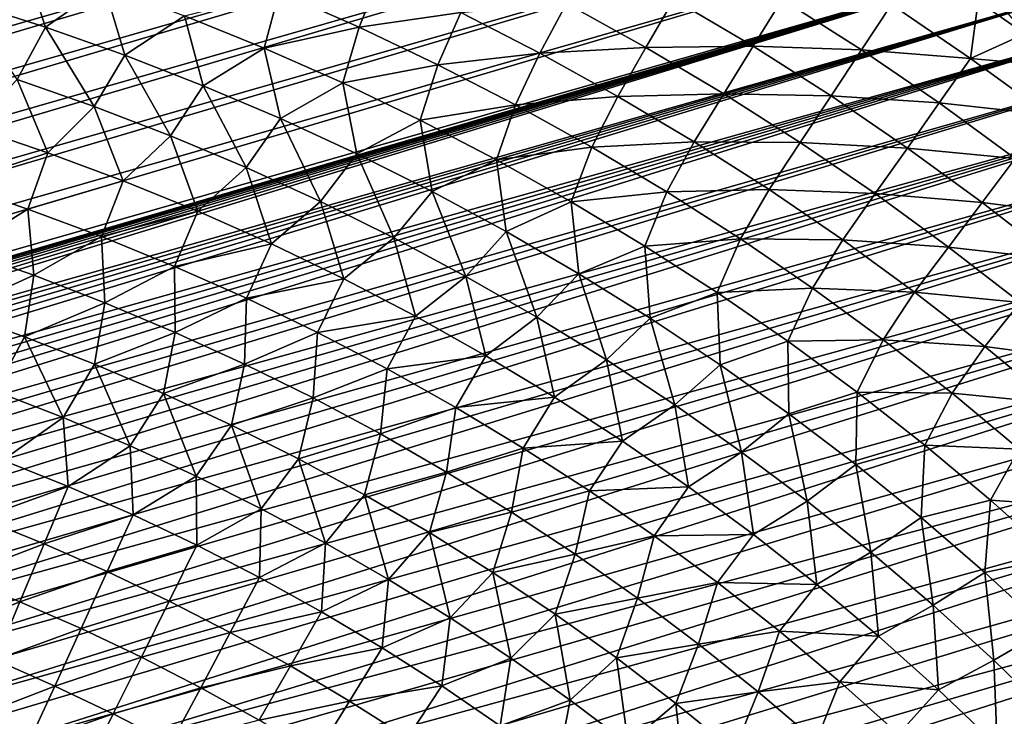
# Model space of a CAD drawing. Header units: millimetres. Extents: x -50 to 50, y -50 to 50.
# Tile 552 of 562: x 12.9 to 28, y 29 to 39.7. Entities that reach past the tile are written whole.
import ezdxf

# ---------------------------------------------------------------- set-up
doc = ezdxf.new("R2010")
doc.units = ezdxf.units.MM
doc.header["$LTSCALE"] = 65.185185
for name, color, linetype in [('36', 7, 'CONTINUOUS'), ('39', 7, 'CONTINUOUS'), ('41', 7, 'CONTINUOUS')]:
    doc.layers.add(name, color=color, linetype=linetype)

msp = doc.modelspace()

# ---------------------------------------------------------------- linework, layer by layer
at = {"layer": '36', "color": 15, "linetype": 'Continuous', "true_color": 0xaf503c}
for points in [[(12.083, 39.94, -4.92), (12.966, 40.601, -4.316), (13.314, 39.546, -4.92), (12.083, 39.94, -4.92)], [(12.966, 40.601, -4.316), (14.217, 40.18, -4.316), (13.314, 39.546, -4.92), (12.966, 40.601, -4.316)], [(16.908, 40.086, -3.699), (18.464, 40.358, -3.069), (18.136, 39.545, -3.699), (16.908, 40.086, -3.699)], [(18.464, 40.358, -3.069), (19.698, 39.771, -3.069), (18.136, 39.545, -3.699), (18.464, 40.358, -3.069)], [(13.314, 39.546, -4.92), (14.217, 40.18, -4.316), (14.533, 39.115, -4.92), (13.314, 39.546, -4.92)], [(14.217, 40.18, -4.316), (15.454, 39.721, -4.316), (14.533, 39.115, -4.92), (14.217, 40.18, -4.316)], [(12.083, 39.94, -4.92), (13.314, 39.546, -4.92), (12.88, 38.74, -5.511), (12.083, 39.94, -4.92)], [(15.454, 39.721, -4.316), (16.908, 40.086, -3.699), (16.676, 39.223, -4.316), (15.454, 39.721, -4.316)], [(16.908, 40.086, -3.699), (18.136, 39.545, -3.699), (16.676, 39.223, -4.316), (16.908, 40.086, -3.699)], [(21.322, 39.91, -2.427), (22.968, 39.977, -1.773), (22.54, 39.234, -2.427), (21.322, 39.91, -2.427)], [(22.968, 39.977, -1.773), (24.188, 39.251, -1.773), (22.54, 39.234, -2.427), (22.968, 39.977, -1.773)], [(22.968, 39.977, -1.773), (24.633, 39.973, -1.106), (24.188, 39.251, -1.773), (22.968, 39.977, -1.773)], [(24.633, 39.973, -1.106), (25.852, 39.195, -1.106), (24.188, 39.251, -1.773), (24.633, 39.973, -1.106)], [(24.633, 39.973, -1.106), (26.314, 39.895, -0.427), (25.852, 39.195, -1.106), (24.633, 39.973, -1.106)], [(26.314, 39.895, -0.427), (27.646, 39.947, 0.23), (27.53, 39.066, -0.427), (26.314, 39.895, -0.427)], [(27.646, 39.947, 0.23), (28.362, 39.442, 0.23), (27.53, 39.066, -0.427), (27.646, 39.947, 0.23)], [(20.913, 39.145, -3.069), (19.698, 39.771, -3.069), (21.322, 39.91, -2.427), (20.913, 39.145, -3.069)], [(20.913, 39.145, -3.069), (21.322, 39.91, -2.427), (22.54, 39.234, -2.427), (20.913, 39.145, -3.069)], [(26.314, 39.895, -0.427), (27.53, 39.066, -0.427), (25.852, 39.195, -1.106), (26.314, 39.895, -0.427)], [(14.533, 39.115, -4.92), (15.454, 39.721, -4.316), (15.737, 38.646, -4.92), (14.533, 39.115, -4.92)], [(15.454, 39.721, -4.316), (16.676, 39.223, -4.316), (15.737, 38.646, -4.92), (15.454, 39.721, -4.316)], [(18.136, 39.545, -3.699), (19.698, 39.771, -3.069), (19.346, 38.967, -3.699), (18.136, 39.545, -3.699)], [(19.698, 39.771, -3.069), (20.913, 39.145, -3.069), (19.346, 38.967, -3.699), (19.698, 39.771, -3.069)], [(12.88, 38.74, -5.511), (13.314, 39.546, -4.92), (14.066, 38.325, -5.511), (12.88, 38.74, -5.511)], [(13.314, 39.546, -4.92), (14.533, 39.115, -4.92), (14.066, 38.325, -5.511), (13.314, 39.546, -4.92)], [(16.676, 39.223, -4.316), (18.136, 39.545, -3.699), (17.883, 38.688, -4.316), (16.676, 39.223, -4.316)], [(18.136, 39.545, -3.699), (19.346, 38.967, -3.699), (17.883, 38.688, -4.316), (18.136, 39.545, -3.699)], [(28.362, 39.442, 0.23), (29.07, 38.923, 0.23), (27.53, 39.066, -0.427), (28.362, 39.442, 0.23)], [(15.737, 38.646, -4.92), (16.676, 39.223, -4.316), (16.927, 38.14, -4.92), (15.737, 38.646, -4.92)], [(16.676, 39.223, -4.316), (17.883, 38.688, -4.316), (16.927, 38.14, -4.92), (16.676, 39.223, -4.316)], [(22.109, 38.482, -3.069), (20.913, 39.145, -3.069), (22.54, 39.234, -2.427), (22.109, 38.482, -3.069)], [(22.109, 38.482, -3.069), (22.54, 39.234, -2.427), (23.738, 38.521, -2.427), (22.109, 38.482, -3.069)], [(22.54, 39.234, -2.427), (24.188, 39.251, -1.773), (23.738, 38.521, -2.427), (22.54, 39.234, -2.427)], [(24.188, 39.251, -1.773), (25.385, 38.488, -1.773), (23.738, 38.521, -2.427), (24.188, 39.251, -1.773)], [(24.188, 39.251, -1.773), (25.852, 39.195, -1.106), (25.385, 38.488, -1.773), (24.188, 39.251, -1.773)], [(25.852, 39.195, -1.106), (27.047, 38.381, -1.106), (25.385, 38.488, -1.773), (25.852, 39.195, -1.106)], [(25.852, 39.195, -1.106), (27.53, 39.066, -0.427), (27.047, 38.381, -1.106), (25.852, 39.195, -1.106)], [(14.066, 38.325, -5.511), (14.533, 39.115, -4.92), (15.239, 37.874, -5.511), (14.066, 38.325, -5.511)], [(14.533, 39.115, -4.92), (15.737, 38.646, -4.92), (15.239, 37.874, -5.511), (14.533, 39.115, -4.92)], [(19.346, 38.967, -3.699), (20.913, 39.145, -3.069), (20.539, 38.352, -3.699), (19.346, 38.967, -3.699)], [(20.913, 39.145, -3.069), (22.109, 38.482, -3.069), (20.539, 38.352, -3.699), (20.913, 39.145, -3.069)], [(27.53, 39.066, -0.427), (28.72, 38.2, -0.427), (27.047, 38.381, -1.106), (27.53, 39.066, -0.427)], [(27.53, 39.066, -0.427), (29.07, 38.923, 0.23), (28.72, 38.2, -0.427), (27.53, 39.066, -0.427)], [(17.883, 38.688, -4.316), (19.346, 38.967, -3.699), (19.072, 38.115, -4.316), (17.883, 38.688, -4.316)], [(19.346, 38.967, -3.699), (20.539, 38.352, -3.699), (19.072, 38.115, -4.316), (19.346, 38.967, -3.699)], [(12.177, 38.012, -6.09), (12.88, 38.74, -5.511), (13.35, 37.616, -6.09), (12.177, 38.012, -6.09)], [(12.88, 38.74, -5.511), (14.066, 38.325, -5.511), (13.35, 37.616, -6.09), (12.88, 38.74, -5.511)], [(15.239, 37.874, -5.511), (15.737, 38.646, -4.92), (16.398, 37.387, -5.511), (15.239, 37.874, -5.511)], [(15.737, 38.646, -4.92), (16.927, 38.14, -4.92), (16.398, 37.387, -5.511), (15.737, 38.646, -4.92)], [(16.927, 38.14, -4.92), (17.883, 38.688, -4.316), (18.1, 37.597, -4.92), (16.927, 38.14, -4.92)], [(17.883, 38.688, -4.316), (19.072, 38.115, -4.316), (18.1, 37.597, -4.92), (17.883, 38.688, -4.316)], [(20.539, 38.352, -3.699), (22.109, 38.482, -3.069), (21.711, 37.7, -3.699), (20.539, 38.352, -3.699)], [(22.109, 38.482, -3.069), (23.283, 37.783, -3.069), (21.711, 37.7, -3.699), (22.109, 38.482, -3.069)], [(23.283, 37.783, -3.069), (22.109, 38.482, -3.069), (23.738, 38.521, -2.427), (23.283, 37.783, -3.069)], [(23.283, 37.783, -3.069), (23.738, 38.521, -2.427), (24.913, 37.772, -2.427), (23.283, 37.783, -3.069)], [(23.738, 38.521, -2.427), (25.385, 38.488, -1.773), (24.913, 37.772, -2.427), (23.738, 38.521, -2.427)], [(25.385, 38.488, -1.773), (26.558, 37.687, -1.773), (24.913, 37.772, -2.427), (25.385, 38.488, -1.773)], [(25.385, 38.488, -1.773), (27.047, 38.381, -1.106), (26.558, 37.687, -1.773), (25.385, 38.488, -1.773)], [(13.35, 37.616, -6.09), (14.066, 38.325, -5.511), (14.51, 37.184, -6.09), (13.35, 37.616, -6.09)], [(14.066, 38.325, -5.511), (15.239, 37.874, -5.511), (14.51, 37.184, -6.09), (14.066, 38.325, -5.511)], [(19.072, 38.115, -4.316), (20.539, 38.352, -3.699), (20.243, 37.506, -4.316), (19.072, 38.115, -4.316)], [(20.539, 38.352, -3.699), (21.711, 37.7, -3.699), (20.243, 37.506, -4.316), (20.539, 38.352, -3.699)], [(27.047, 38.381, -1.106), (28.216, 37.529, -1.106), (26.558, 37.687, -1.773), (27.047, 38.381, -1.106)], [(27.047, 38.381, -1.106), (28.72, 38.2, -0.427), (28.216, 37.529, -1.106), (27.047, 38.381, -1.106)], [(16.398, 37.387, -5.511), (16.927, 38.14, -4.92), (17.541, 36.865, -5.511), (16.398, 37.387, -5.511)], [(16.927, 38.14, -4.92), (18.1, 37.597, -4.92), (17.541, 36.865, -5.511), (16.927, 38.14, -4.92)], [(12.177, 38.012, -6.09), (13.35, 37.616, -6.09), (11.9, 37.136, -6.655), (12.177, 38.012, -6.09)], [(18.1, 37.597, -4.92), (19.072, 38.115, -4.316), (19.255, 37.018, -4.92), (18.1, 37.597, -4.92)], [(19.072, 38.115, -4.316), (20.243, 37.506, -4.316), (19.255, 37.018, -4.92), (19.072, 38.115, -4.316)], [(14.51, 37.184, -6.09), (15.239, 37.874, -5.511), (15.656, 36.716, -6.09), (14.51, 37.184, -6.09)], [(15.239, 37.874, -5.511), (16.398, 37.387, -5.511), (15.656, 36.716, -6.09), (15.239, 37.874, -5.511)], [(20.243, 37.506, -4.316), (21.711, 37.7, -3.699), (21.395, 36.861, -4.316), (20.243, 37.506, -4.316)], [(21.711, 37.7, -3.699), (22.863, 37.013, -3.699), (21.395, 36.861, -4.316), (21.711, 37.7, -3.699)], [(21.711, 37.7, -3.699), (23.283, 37.783, -3.069), (22.863, 37.013, -3.699), (21.711, 37.7, -3.699)], [(23.283, 37.783, -3.069), (24.435, 37.048, -3.069), (22.863, 37.013, -3.699), (23.283, 37.783, -3.069)], [(24.435, 37.048, -3.069), (23.283, 37.783, -3.069), (24.913, 37.772, -2.427), (24.435, 37.048, -3.069)], [(24.435, 37.048, -3.069), (24.913, 37.772, -2.427), (26.064, 36.987, -2.427), (24.435, 37.048, -3.069)], [(24.913, 37.772, -2.427), (26.558, 37.687, -1.773), (26.064, 36.987, -2.427), (24.913, 37.772, -2.427)], [(26.558, 37.687, -1.773), (27.706, 36.852, -1.773), (26.064, 36.987, -2.427), (26.558, 37.687, -1.773)], [(26.558, 37.687, -1.773), (28.216, 37.529, -1.106), (27.706, 36.852, -1.773), (26.558, 37.687, -1.773)], [(11.9, 37.136, -6.655), (13.35, 37.616, -6.09), (13.046, 36.749, -6.655), (11.9, 37.136, -6.655)], [(13.35, 37.616, -6.09), (14.51, 37.184, -6.09), (13.046, 36.749, -6.655), (13.35, 37.616, -6.09)], [(17.541, 36.865, -5.511), (18.1, 37.597, -4.92), (18.667, 36.307, -5.511), (17.541, 36.865, -5.511)], [(18.1, 37.597, -4.92), (19.255, 37.018, -4.92), (18.667, 36.307, -5.511), (18.1, 37.597, -4.92)], [(28.216, 37.529, -1.106), (29.358, 36.643, -1.106), (27.706, 36.852, -1.773), (28.216, 37.529, -1.106)], [(15.656, 36.716, -6.09), (16.398, 37.387, -5.511), (16.787, 36.213, -6.09), (15.656, 36.716, -6.09)], [(16.398, 37.387, -5.511), (17.541, 36.865, -5.511), (16.787, 36.213, -6.09), (16.398, 37.387, -5.511)], [(19.255, 37.018, -4.92), (20.243, 37.506, -4.316), (20.393, 36.404, -4.92), (19.255, 37.018, -4.92)], [(20.243, 37.506, -4.316), (21.395, 36.861, -4.316), (20.393, 36.404, -4.92), (20.243, 37.506, -4.316)], [(11.9, 37.136, -6.655), (13.046, 36.749, -6.655), (12.028, 36.119, -7.207), (11.9, 37.136, -6.655)], [(13.046, 36.749, -6.655), (14.51, 37.184, -6.09), (14.179, 36.327, -6.655), (13.046, 36.749, -6.655)], [(14.51, 37.184, -6.09), (15.656, 36.716, -6.09), (14.179, 36.327, -6.655), (14.51, 37.184, -6.09)], [(18.667, 36.307, -5.511), (19.255, 37.018, -4.92), (19.775, 35.715, -5.511), (18.667, 36.307, -5.511)], [(19.255, 37.018, -4.92), (20.393, 36.404, -4.92), (19.775, 35.715, -5.511), (19.255, 37.018, -4.92)], [(21.395, 36.861, -4.316), (22.863, 37.013, -3.699), (22.526, 36.181, -4.316), (21.395, 36.861, -4.316)], [(22.863, 37.013, -3.699), (23.994, 36.29, -3.699), (22.526, 36.181, -4.316), (22.863, 37.013, -3.699)], [(22.863, 37.013, -3.699), (24.435, 37.048, -3.069), (23.994, 36.29, -3.699), (22.863, 37.013, -3.699)], [(24.435, 37.048, -3.069), (25.565, 36.278, -3.069), (23.994, 36.29, -3.699), (24.435, 37.048, -3.069)], [(25.565, 36.278, -3.069), (24.435, 37.048, -3.069), (26.064, 36.987, -2.427), (25.565, 36.278, -3.069)], [(25.565, 36.278, -3.069), (26.064, 36.987, -2.427), (27.191, 36.166, -2.427), (25.565, 36.278, -3.069)], [(26.064, 36.987, -2.427), (27.706, 36.852, -1.773), (27.191, 36.166, -2.427), (26.064, 36.987, -2.427)], [(16.787, 36.213, -6.09), (17.541, 36.865, -5.511), (17.902, 35.675, -6.09), (16.787, 36.213, -6.09)], [(17.541, 36.865, -5.511), (18.667, 36.307, -5.511), (17.902, 35.675, -6.09), (17.541, 36.865, -5.511)], [(20.393, 36.404, -4.92), (21.395, 36.861, -4.316), (21.51, 35.755, -4.92), (20.393, 36.404, -4.92)], [(21.395, 36.861, -4.316), (22.526, 36.181, -4.316), (21.51, 35.755, -4.92), (21.395, 36.861, -4.316)], [(27.706, 36.852, -1.773), (28.828, 35.981, -1.773), (27.191, 36.166, -2.427), (27.706, 36.852, -1.773)], [(27.706, 36.852, -1.773), (29.358, 36.643, -1.106), (28.828, 35.981, -1.773), (27.706, 36.852, -1.773)], [(12.028, 36.119, -7.207), (13.046, 36.749, -6.655), (13.135, 35.732, -7.207), (12.028, 36.119, -7.207)], [(13.046, 36.749, -6.655), (14.179, 36.327, -6.655), (13.135, 35.732, -7.207), (13.046, 36.749, -6.655)], [(14.179, 36.327, -6.655), (15.656, 36.716, -6.09), (15.299, 35.869, -6.655), (14.179, 36.327, -6.655)], [(15.656, 36.716, -6.09), (16.787, 36.213, -6.09), (15.299, 35.869, -6.655), (15.656, 36.716, -6.09)], [(13.135, 35.732, -7.207), (14.179, 36.327, -6.655), (14.229, 35.31, -7.207), (13.135, 35.732, -7.207)], [(14.179, 36.327, -6.655), (15.299, 35.869, -6.655), (14.229, 35.31, -7.207), (14.179, 36.327, -6.655)], [(17.902, 35.675, -6.09), (18.667, 36.307, -5.511), (19, 35.102, -6.09), (17.902, 35.675, -6.09)], [(18.667, 36.307, -5.511), (19.775, 35.715, -5.511), (19, 35.102, -6.09), (18.667, 36.307, -5.511)], [(19.775, 35.715, -5.511), (20.393, 36.404, -4.92), (20.865, 35.09, -5.511), (19.775, 35.715, -5.511)], [(20.393, 36.404, -4.92), (21.51, 35.755, -4.92), (20.865, 35.09, -5.511), (20.393, 36.404, -4.92)], [(15.299, 35.869, -6.655), (16.787, 36.213, -6.09), (16.404, 35.378, -6.655), (15.299, 35.869, -6.655)], [(16.787, 36.213, -6.09), (17.902, 35.675, -6.09), (16.404, 35.378, -6.655), (16.787, 36.213, -6.09)], [(21.51, 35.755, -4.92), (22.526, 36.181, -4.316), (22.608, 35.072, -4.92), (21.51, 35.755, -4.92)], [(22.526, 36.181, -4.316), (23.994, 36.29, -3.699), (23.635, 35.466, -4.316), (22.526, 36.181, -4.316)], [(22.526, 36.181, -4.316), (23.635, 35.466, -4.316), (22.608, 35.072, -4.92), (22.526, 36.181, -4.316)], [(23.994, 36.29, -3.699), (25.101, 35.533, -3.699), (23.635, 35.466, -4.316), (23.994, 36.29, -3.699)], [(23.994, 36.29, -3.699), (25.565, 36.278, -3.069), (25.101, 35.533, -3.699), (23.994, 36.29, -3.699)], [(25.565, 36.278, -3.069), (26.67, 35.474, -3.069), (25.101, 35.533, -3.699), (25.565, 36.278, -3.069)], [(26.67, 35.474, -3.069), (25.565, 36.278, -3.069), (27.191, 36.166, -2.427), (26.67, 35.474, -3.069)], [(26.67, 35.474, -3.069), (27.191, 36.166, -2.427), (28.291, 35.312, -2.427), (26.67, 35.474, -3.069)], [(27.191, 36.166, -2.427), (28.828, 35.981, -1.773), (28.291, 35.312, -2.427), (27.191, 36.166, -2.427)], [(12.028, 36.119, -7.207), (13.135, 35.732, -7.207), (11.906, 35.174, -7.746), (12.028, 36.119, -7.207)], [(14.229, 35.31, -7.207), (15.299, 35.869, -6.655), (15.31, 34.855, -7.207), (14.229, 35.31, -7.207)], [(15.299, 35.869, -6.655), (16.404, 35.378, -6.655), (15.31, 34.855, -7.207), (15.299, 35.869, -6.655)], [(11.906, 35.174, -7.746), (13.135, 35.732, -7.207), (12.993, 34.788, -7.746), (11.906, 35.174, -7.746)], [(13.135, 35.732, -7.207), (14.229, 35.31, -7.207), (12.993, 34.788, -7.746), (13.135, 35.732, -7.207)], [(19, 35.102, -6.09), (19.775, 35.715, -5.511), (20.079, 34.496, -6.09), (19, 35.102, -6.09)], [(19.775, 35.715, -5.511), (20.865, 35.09, -5.511), (20.079, 34.496, -6.09), (19.775, 35.715, -5.511)], [(20.865, 35.09, -5.511), (21.51, 35.755, -4.92), (21.935, 34.431, -5.511), (20.865, 35.09, -5.511)], [(21.51, 35.755, -4.92), (22.608, 35.072, -4.92), (21.935, 34.431, -5.511), (21.51, 35.755, -4.92)], [(16.404, 35.378, -6.655), (17.902, 35.675, -6.09), (17.494, 34.852, -6.655), (16.404, 35.378, -6.655)], [(17.902, 35.675, -6.09), (19, 35.102, -6.09), (17.494, 34.852, -6.655), (17.902, 35.675, -6.09)], [(22.608, 35.072, -4.92), (23.635, 35.466, -4.316), (23.683, 34.354, -4.92), (22.608, 35.072, -4.92)], [(23.635, 35.466, -4.316), (25.101, 35.533, -3.699), (24.722, 34.717, -4.316), (23.635, 35.466, -4.316)], [(23.635, 35.466, -4.316), (24.722, 34.717, -4.316), (23.683, 34.354, -4.92), (23.635, 35.466, -4.316)], [(25.101, 35.533, -3.699), (26.185, 34.742, -3.699), (24.722, 34.717, -4.316), (25.101, 35.533, -3.699)], [(25.101, 35.533, -3.699), (26.67, 35.474, -3.069), (26.185, 34.742, -3.699), (25.101, 35.533, -3.699)], [(26.67, 35.474, -3.069), (27.749, 34.635, -3.069), (26.185, 34.742, -3.699), (26.67, 35.474, -3.069)], [(27.749, 34.635, -3.069), (26.67, 35.474, -3.069), (28.291, 35.312, -2.427), (27.749, 34.635, -3.069)], [(12.993, 34.788, -7.746), (14.229, 35.31, -7.207), (14.067, 34.367, -7.746), (12.993, 34.788, -7.746)], [(14.229, 35.31, -7.207), (15.31, 34.855, -7.207), (14.067, 34.367, -7.746), (14.229, 35.31, -7.207)], [(15.31, 34.855, -7.207), (16.404, 35.378, -6.655), (16.376, 34.367, -7.207), (15.31, 34.855, -7.207)], [(16.404, 35.378, -6.655), (17.494, 34.852, -6.655), (16.376, 34.367, -7.207), (16.404, 35.378, -6.655)], [(27.749, 34.635, -3.069), (28.291, 35.312, -2.427), (29.365, 34.424, -2.427), (27.749, 34.635, -3.069)], [(11.906, 35.174, -7.746), (12.993, 34.788, -7.746), (12.543, 33.95, -8.271), (11.906, 35.174, -7.746)], [(17.494, 34.852, -6.655), (19, 35.102, -6.09), (18.566, 34.292, -6.655), (17.494, 34.852, -6.655)], [(19, 35.102, -6.09), (20.079, 34.496, -6.09), (18.566, 34.292, -6.655), (19, 35.102, -6.09)], [(20.079, 34.496, -6.09), (20.865, 35.09, -5.511), (21.139, 33.857, -6.09), (20.079, 34.496, -6.09)], [(20.865, 35.09, -5.511), (21.935, 34.431, -5.511), (21.139, 33.857, -6.09), (20.865, 35.09, -5.511)], [(21.935, 34.431, -5.511), (22.608, 35.072, -4.92), (22.985, 33.739, -5.511), (21.935, 34.431, -5.511)], [(22.608, 35.072, -4.92), (23.683, 34.354, -4.92), (22.985, 33.739, -5.511), (22.608, 35.072, -4.92)], [(14.067, 34.367, -7.746), (15.31, 34.855, -7.207), (15.128, 33.914, -7.746), (14.067, 34.367, -7.746)], [(15.31, 34.855, -7.207), (16.376, 34.367, -7.207), (15.128, 33.914, -7.746), (15.31, 34.855, -7.207)], [(16.376, 34.367, -7.207), (17.494, 34.852, -6.655), (17.427, 33.846, -7.207), (16.376, 34.367, -7.207)], [(17.494, 34.852, -6.655), (18.566, 34.292, -6.655), (17.427, 33.846, -7.207), (17.494, 34.852, -6.655)], [(12.543, 33.95, -8.271), (12.993, 34.788, -7.746), (13.586, 33.546, -8.271), (12.543, 33.95, -8.271)], [(12.993, 34.788, -7.746), (14.067, 34.367, -7.746), (13.586, 33.546, -8.271), (12.993, 34.788, -7.746)], [(23.683, 34.354, -4.92), (24.722, 34.717, -4.316), (24.736, 33.604, -4.92), (23.683, 34.354, -4.92)], [(24.722, 34.717, -4.316), (26.185, 34.742, -3.699), (25.785, 33.935, -4.316), (24.722, 34.717, -4.316)], [(24.722, 34.717, -4.316), (25.785, 33.935, -4.316), (24.736, 33.604, -4.92), (24.722, 34.717, -4.316)], [(26.185, 34.742, -3.699), (27.244, 33.918, -3.699), (25.785, 33.935, -4.316), (26.185, 34.742, -3.699)], [(26.185, 34.742, -3.699), (27.749, 34.635, -3.069), (27.244, 33.918, -3.699), (26.185, 34.742, -3.699)], [(18.566, 34.292, -6.655), (20.079, 34.496, -6.09), (19.621, 33.7, -6.655), (18.566, 34.292, -6.655)], [(20.079, 34.496, -6.09), (21.139, 33.857, -6.09), (19.621, 33.7, -6.655), (20.079, 34.496, -6.09)], [(27.749, 34.635, -3.069), (28.803, 33.764, -3.069), (27.244, 33.918, -3.699), (27.749, 34.635, -3.069)], [(28.803, 33.764, -3.069), (27.749, 34.635, -3.069), (29.365, 34.424, -2.427), (28.803, 33.764, -3.069)], [(13.586, 33.546, -8.271), (14.067, 34.367, -7.746), (14.615, 33.11, -8.271), (13.586, 33.546, -8.271)], [(14.067, 34.367, -7.746), (15.128, 33.914, -7.746), (14.615, 33.11, -8.271), (14.067, 34.367, -7.746)], [(15.128, 33.914, -7.746), (16.376, 34.367, -7.207), (16.173, 33.427, -7.746), (15.128, 33.914, -7.746)], [(16.376, 34.367, -7.207), (17.427, 33.846, -7.207), (16.173, 33.427, -7.746), (16.376, 34.367, -7.207)], [(21.139, 33.857, -6.09), (21.935, 34.431, -5.511), (22.179, 33.185, -6.09), (21.139, 33.857, -6.09)], [(21.935, 34.431, -5.511), (22.985, 33.739, -5.511), (22.179, 33.185, -6.09), (21.935, 34.431, -5.511)], [(22.985, 33.739, -5.511), (23.683, 34.354, -4.92), (24.012, 33.016, -5.511), (22.985, 33.739, -5.511)], [(23.683, 34.354, -4.92), (24.736, 33.604, -4.92), (24.012, 33.016, -5.511), (23.683, 34.354, -4.92)], [(17.427, 33.846, -7.207), (18.566, 34.292, -6.655), (18.462, 33.293, -7.207), (17.427, 33.846, -7.207)], [(18.566, 34.292, -6.655), (19.621, 33.7, -6.655), (18.462, 33.293, -7.207), (18.566, 34.292, -6.655)], [(12.543, 33.95, -8.271), (13.586, 33.546, -8.271), (12.661, 32.89, -8.783), (12.543, 33.95, -8.271)], [(14.615, 33.11, -8.271), (15.128, 33.914, -7.746), (15.631, 32.643, -8.271), (14.615, 33.11, -8.271)], [(15.128, 33.914, -7.746), (16.173, 33.427, -7.746), (15.631, 32.643, -8.271), (15.128, 33.914, -7.746)], [(24.736, 33.604, -4.92), (25.785, 33.935, -4.316), (25.764, 32.822, -4.92), (24.736, 33.604, -4.92)], [(25.785, 33.935, -4.316), (26.824, 33.12, -4.316), (25.764, 32.822, -4.92), (25.785, 33.935, -4.316)], [(25.785, 33.935, -4.316), (27.244, 33.918, -3.699), (26.824, 33.12, -4.316), (25.785, 33.935, -4.316)], [(27.244, 33.918, -3.699), (28.276, 33.062, -3.699), (26.824, 33.12, -4.316), (27.244, 33.918, -3.699)], [(27.244, 33.918, -3.699), (28.803, 33.764, -3.069), (28.276, 33.062, -3.699), (27.244, 33.918, -3.699)], [(16.173, 33.427, -7.746), (17.427, 33.846, -7.207), (17.204, 32.909, -7.746), (16.173, 33.427, -7.746)], [(17.427, 33.846, -7.207), (18.462, 33.293, -7.207), (17.204, 32.909, -7.746), (17.427, 33.846, -7.207)], [(19.621, 33.7, -6.655), (21.139, 33.857, -6.09), (20.657, 33.075, -6.655), (19.621, 33.7, -6.655)], [(21.139, 33.857, -6.09), (22.179, 33.185, -6.09), (20.657, 33.075, -6.655), (21.139, 33.857, -6.09)], [(22.179, 33.185, -6.09), (22.985, 33.739, -5.511), (23.197, 32.481, -6.09), (22.179, 33.185, -6.09)], [(22.985, 33.739, -5.511), (24.012, 33.016, -5.511), (23.197, 32.481, -6.09), (22.985, 33.739, -5.511)], [(18.462, 33.293, -7.207), (19.621, 33.7, -6.655), (19.478, 32.708, -7.207), (18.462, 33.293, -7.207)], [(19.621, 33.7, -6.655), (20.657, 33.075, -6.655), (19.478, 32.708, -7.207), (19.621, 33.7, -6.655)], [(24.012, 33.016, -5.511), (24.736, 33.604, -4.92), (25.017, 32.261, -5.511), (24.012, 33.016, -5.511)], [(24.736, 33.604, -4.92), (25.764, 32.822, -4.92), (25.017, 32.261, -5.511), (24.736, 33.604, -4.92)], [(12.661, 32.89, -8.783), (13.586, 33.546, -8.271), (13.667, 32.485, -8.783), (12.661, 32.89, -8.783)], [(13.586, 33.546, -8.271), (14.615, 33.11, -8.271), (13.667, 32.485, -8.783), (13.586, 33.546, -8.271)], [(15.631, 32.643, -8.271), (16.173, 33.427, -7.746), (16.631, 32.145, -8.271), (15.631, 32.643, -8.271)], [(16.173, 33.427, -7.746), (17.204, 32.909, -7.746), (16.631, 32.145, -8.271), (16.173, 33.427, -7.746)], [(17.204, 32.909, -7.746), (18.462, 33.293, -7.207), (18.217, 32.359, -7.746), (17.204, 32.909, -7.746)], [(18.462, 33.293, -7.207), (19.478, 32.708, -7.207), (18.217, 32.359, -7.746), (18.462, 33.293, -7.207)], [(20.657, 33.075, -6.655), (22.179, 33.185, -6.09), (21.672, 32.418, -6.655), (20.657, 33.075, -6.655)], [(22.179, 33.185, -6.09), (23.197, 32.481, -6.09), (21.672, 32.418, -6.655), (22.179, 33.185, -6.09)], [(13.667, 32.485, -8.783), (14.615, 33.11, -8.271), (14.661, 32.048, -8.783), (13.667, 32.485, -8.783)], [(14.615, 33.11, -8.271), (15.631, 32.643, -8.271), (14.661, 32.048, -8.783), (14.615, 33.11, -8.271)], [(19.478, 32.708, -7.207), (20.657, 33.075, -6.655), (20.476, 32.092, -7.207), (19.478, 32.708, -7.207)], [(20.657, 33.075, -6.655), (21.672, 32.418, -6.655), (20.476, 32.092, -7.207), (20.657, 33.075, -6.655)], [(23.197, 32.481, -6.09), (24.012, 33.016, -5.511), (24.193, 31.746, -6.09), (23.197, 32.481, -6.09)], [(24.012, 33.016, -5.511), (25.017, 32.261, -5.511), (24.193, 31.746, -6.09), (24.012, 33.016, -5.511)], [(25.764, 32.822, -4.92), (26.824, 33.12, -4.316), (26.769, 32.008, -4.92), (25.764, 32.822, -4.92)], [(26.824, 33.12, -4.316), (27.836, 32.274, -4.316), (26.769, 32.008, -4.92), (26.824, 33.12, -4.316)], [(26.824, 33.12, -4.316), (28.276, 33.062, -3.699), (27.836, 32.274, -4.316), (26.824, 33.12, -4.316)], [(28.276, 33.062, -3.699), (29.282, 32.174, -3.699), (27.836, 32.274, -4.316), (28.276, 33.062, -3.699)], [(12.661, 32.89, -8.783), (13.667, 32.485, -8.783), (12.317, 31.997, -9.281), (12.661, 32.89, -8.783)], [(16.631, 32.145, -8.271), (17.204, 32.909, -7.746), (17.616, 31.615, -8.271), (16.631, 32.145, -8.271)], [(17.204, 32.909, -7.746), (18.217, 32.359, -7.746), (17.616, 31.615, -8.271), (17.204, 32.909, -7.746)], [(18.217, 32.359, -7.746), (19.478, 32.708, -7.207), (19.214, 31.777, -7.746), (18.217, 32.359, -7.746)], [(19.478, 32.708, -7.207), (20.476, 32.092, -7.207), (19.214, 31.777, -7.746), (19.478, 32.708, -7.207)], [(25.017, 32.261, -5.511), (25.764, 32.822, -4.92), (25.998, 31.475, -5.511), (25.017, 32.261, -5.511)], [(25.764, 32.822, -4.92), (26.769, 32.008, -4.92), (25.998, 31.475, -5.511), (25.764, 32.822, -4.92)], [(14.661, 32.048, -8.783), (15.631, 32.643, -8.271), (15.641, 31.582, -8.783), (14.661, 32.048, -8.783)], [(15.631, 32.643, -8.271), (16.631, 32.145, -8.271), (15.641, 31.582, -8.783), (15.631, 32.643, -8.271)], [(12.317, 31.997, -9.281), (13.667, 32.485, -8.783), (13.296, 31.603, -9.281), (12.317, 31.997, -9.281)], [(13.667, 32.485, -8.783), (14.661, 32.048, -8.783), (13.296, 31.603, -9.281), (13.667, 32.485, -8.783)], [(20.476, 32.092, -7.207), (21.672, 32.418, -6.655), (21.455, 31.446, -7.207), (20.476, 32.092, -7.207)], [(21.672, 32.418, -6.655), (22.667, 31.73, -6.655), (21.455, 31.446, -7.207), (21.672, 32.418, -6.655)], [(21.672, 32.418, -6.655), (23.197, 32.481, -6.09), (22.667, 31.73, -6.655), (21.672, 32.418, -6.655)], [(23.197, 32.481, -6.09), (24.193, 31.746, -6.09), (22.667, 31.73, -6.655), (23.197, 32.481, -6.09)], [(17.616, 31.615, -8.271), (18.217, 32.359, -7.746), (18.584, 31.056, -8.271), (17.616, 31.615, -8.271)], [(18.217, 32.359, -7.746), (19.214, 31.777, -7.746), (18.584, 31.056, -8.271), (18.217, 32.359, -7.746)], [(24.193, 31.746, -6.09), (25.017, 32.261, -5.511), (25.166, 30.98, -6.09), (24.193, 31.746, -6.09)], [(25.017, 32.261, -5.511), (25.998, 31.475, -5.511), (25.166, 30.98, -6.09), (25.017, 32.261, -5.511)], [(26.769, 32.008, -4.92), (27.836, 32.274, -4.316), (27.747, 31.164, -4.92), (26.769, 32.008, -4.92)], [(27.836, 32.274, -4.316), (28.822, 31.396, -4.316), (27.747, 31.164, -4.92), (27.836, 32.274, -4.316)], [(27.836, 32.274, -4.316), (29.282, 32.174, -3.699), (28.822, 31.396, -4.316), (27.836, 32.274, -4.316)], [(15.641, 31.582, -8.783), (16.631, 32.145, -8.271), (16.606, 31.085, -8.783), (15.641, 31.582, -8.783)], [(16.631, 32.145, -8.271), (17.616, 31.615, -8.271), (16.606, 31.085, -8.783), (16.631, 32.145, -8.271)], [(19.214, 31.777, -7.746), (20.476, 32.092, -7.207), (20.191, 31.165, -7.746), (19.214, 31.777, -7.746)], [(20.476, 32.092, -7.207), (21.455, 31.446, -7.207), (20.191, 31.165, -7.746), (20.476, 32.092, -7.207)], [(12.317, 31.997, -9.281), (13.296, 31.603, -9.281), (11.97, 31.098, -9.765), (12.317, 31.997, -9.281)], [(13.296, 31.603, -9.281), (14.661, 32.048, -8.783), (14.263, 31.178, -9.281), (13.296, 31.603, -9.281)], [(14.661, 32.048, -8.783), (15.641, 31.582, -8.783), (14.263, 31.178, -9.281), (14.661, 32.048, -8.783)], [(25.998, 31.475, -5.511), (26.769, 32.008, -4.92), (26.954, 30.66, -5.511), (25.998, 31.475, -5.511)], [(26.769, 32.008, -4.92), (27.747, 31.164, -4.92), (26.954, 30.66, -5.511), (26.769, 32.008, -4.92)], [(18.584, 31.056, -8.271), (19.214, 31.777, -7.746), (19.534, 30.467, -8.271), (18.584, 31.056, -8.271)], [(19.214, 31.777, -7.746), (20.191, 31.165, -7.746), (19.534, 30.467, -8.271), (19.214, 31.777, -7.746)], [(21.455, 31.446, -7.207), (22.667, 31.73, -6.655), (22.414, 30.77, -7.207), (21.455, 31.446, -7.207)], [(22.667, 31.73, -6.655), (23.641, 31.012, -6.655), (22.414, 30.77, -7.207), (22.667, 31.73, -6.655)], [(22.667, 31.73, -6.655), (24.193, 31.746, -6.09), (23.641, 31.012, -6.655), (22.667, 31.73, -6.655)], [(24.193, 31.746, -6.09), (25.166, 30.98, -6.09), (23.641, 31.012, -6.655), (24.193, 31.746, -6.09)], [(11.97, 31.098, -9.765), (13.296, 31.603, -9.281), (12.922, 30.715, -9.765), (11.97, 31.098, -9.765)], [(13.296, 31.603, -9.281), (14.263, 31.178, -9.281), (12.922, 30.715, -9.765), (13.296, 31.603, -9.281)], [(14.263, 31.178, -9.281), (15.641, 31.582, -8.783), (15.216, 30.724, -9.281), (14.263, 31.178, -9.281)], [(15.641, 31.582, -8.783), (16.606, 31.085, -8.783), (15.216, 30.724, -9.281), (15.641, 31.582, -8.783)], [(16.606, 31.085, -8.783), (17.616, 31.615, -8.271), (17.555, 30.559, -8.783), (16.606, 31.085, -8.783)], [(17.616, 31.615, -8.271), (18.584, 31.056, -8.271), (17.555, 30.559, -8.783), (17.616, 31.615, -8.271)], [(25.166, 30.98, -6.09), (25.998, 31.475, -5.511), (26.115, 30.184, -6.09), (25.166, 30.98, -6.09)], [(25.998, 31.475, -5.511), (26.954, 30.66, -5.511), (26.115, 30.184, -6.09), (25.998, 31.475, -5.511)], [(20.191, 31.165, -7.746), (21.455, 31.446, -7.207), (21.149, 30.523, -7.746), (20.191, 31.165, -7.746)], [(21.455, 31.446, -7.207), (22.414, 30.77, -7.207), (21.149, 30.523, -7.746), (21.455, 31.446, -7.207)], [(27.747, 31.164, -4.92), (28.822, 31.396, -4.316), (28.699, 30.289, -4.92), (27.747, 31.164, -4.92)], [(12.922, 30.715, -9.765), (14.263, 31.178, -9.281), (13.862, 30.302, -9.765), (12.922, 30.715, -9.765)], [(14.263, 31.178, -9.281), (15.216, 30.724, -9.281), (13.862, 30.302, -9.765), (14.263, 31.178, -9.281)], [(19.534, 30.467, -8.271), (20.191, 31.165, -7.746), (20.466, 29.849, -8.271), (19.534, 30.467, -8.271)], [(20.191, 31.165, -7.746), (21.149, 30.523, -7.746), (20.466, 29.849, -8.271), (20.191, 31.165, -7.746)], [(26.954, 30.66, -5.511), (27.747, 31.164, -4.92), (27.885, 29.816, -5.511), (26.954, 30.66, -5.511)], [(27.747, 31.164, -4.92), (28.699, 30.289, -4.92), (27.885, 29.816, -5.511), (27.747, 31.164, -4.92)], [(11.97, 31.098, -9.765), (12.922, 30.715, -9.765), (11.622, 30.192, -10.236), (11.97, 31.098, -9.765)], [(15.216, 30.724, -9.281), (16.606, 31.085, -8.783), (16.155, 30.241, -9.281), (15.216, 30.724, -9.281)], [(16.606, 31.085, -8.783), (17.555, 30.559, -8.783), (16.155, 30.241, -9.281), (16.606, 31.085, -8.783)], [(17.555, 30.559, -8.783), (18.584, 31.056, -8.271), (18.488, 30.004, -8.783), (17.555, 30.559, -8.783)], [(18.584, 31.056, -8.271), (19.534, 30.467, -8.271), (18.488, 30.004, -8.783), (18.584, 31.056, -8.271)], [(22.414, 30.77, -7.207), (23.641, 31.012, -6.655), (23.351, 30.065, -7.207), (22.414, 30.77, -7.207)], [(23.641, 31.012, -6.655), (24.591, 30.263, -6.655), (23.351, 30.065, -7.207), (23.641, 31.012, -6.655)], [(23.641, 31.012, -6.655), (25.166, 30.98, -6.09), (24.591, 30.263, -6.655), (23.641, 31.012, -6.655)], [(25.166, 30.98, -6.09), (26.115, 30.184, -6.09), (24.591, 30.263, -6.655), (25.166, 30.98, -6.09)], [(11.622, 30.192, -10.236), (12.922, 30.715, -9.765), (12.546, 29.82, -10.236), (11.622, 30.192, -10.236)], [(12.922, 30.715, -9.765), (13.862, 30.302, -9.765), (12.546, 29.82, -10.236), (12.922, 30.715, -9.765)], [(13.862, 30.302, -9.765), (15.216, 30.724, -9.281), (14.789, 29.861, -9.765), (13.862, 30.302, -9.765)], [(15.216, 30.724, -9.281), (16.155, 30.241, -9.281), (14.789, 29.861, -9.765), (15.216, 30.724, -9.281)], [(21.149, 30.523, -7.746), (22.414, 30.77, -7.207), (22.087, 29.851, -7.746), (21.149, 30.523, -7.746)], [(22.414, 30.77, -7.207), (23.351, 30.065, -7.207), (22.087, 29.851, -7.746), (22.414, 30.77, -7.207)], [(16.155, 30.241, -9.281), (17.555, 30.559, -8.783), (17.079, 29.729, -9.281), (16.155, 30.241, -9.281)], [(17.555, 30.559, -8.783), (18.488, 30.004, -8.783), (17.079, 29.729, -9.281), (17.555, 30.559, -8.783)], [(26.115, 30.184, -6.09), (26.954, 30.66, -5.511), (27.038, 29.36, -6.09), (26.115, 30.184, -6.09)], [(26.954, 30.66, -5.511), (27.885, 29.816, -5.511), (27.038, 29.36, -6.09), (26.954, 30.66, -5.511)], [(18.488, 30.004, -8.783), (19.534, 30.467, -8.271), (19.403, 29.42, -8.783), (18.488, 30.004, -8.783)], [(19.534, 30.467, -8.271), (20.466, 29.849, -8.271), (19.403, 29.42, -8.783), (19.534, 30.467, -8.271)], [(20.466, 29.849, -8.271), (21.149, 30.523, -7.746), (21.378, 29.203, -8.271), (20.466, 29.849, -8.271)], [(21.149, 30.523, -7.746), (22.087, 29.851, -7.746), (21.378, 29.203, -8.271), (21.149, 30.523, -7.746)], [(12.546, 29.82, -10.236), (13.862, 30.302, -9.765), (13.458, 29.419, -10.236), (12.546, 29.82, -10.236)], [(13.862, 30.302, -9.765), (14.789, 29.861, -9.765), (13.458, 29.419, -10.236), (13.862, 30.302, -9.765)], [(23.351, 30.065, -7.207), (24.591, 30.263, -6.655), (24.266, 29.332, -7.207), (23.351, 30.065, -7.207)], [(24.591, 30.263, -6.655), (25.518, 29.486, -6.655), (24.266, 29.332, -7.207), (24.591, 30.263, -6.655)], [(24.591, 30.263, -6.655), (26.115, 30.184, -6.09), (25.518, 29.486, -6.655), (24.591, 30.263, -6.655)], [(27.885, 29.816, -5.511), (28.699, 30.289, -4.92), (28.79, 28.943, -5.511), (27.885, 29.816, -5.511)], [(14.789, 29.861, -9.765), (16.155, 30.241, -9.281), (15.701, 29.391, -9.765), (14.789, 29.861, -9.765)], [(16.155, 30.241, -9.281), (17.079, 29.729, -9.281), (15.701, 29.391, -9.765), (16.155, 30.241, -9.281)], [(26.115, 30.184, -6.09), (27.038, 29.36, -6.09), (25.518, 29.486, -6.655), (26.115, 30.184, -6.09)], [(17.079, 29.729, -9.281), (18.488, 30.004, -8.783), (17.986, 29.189, -9.281), (17.079, 29.729, -9.281)], [(18.488, 30.004, -8.783), (19.403, 29.42, -8.783), (17.986, 29.189, -9.281), (18.488, 30.004, -8.783)], [(22.087, 29.851, -7.746), (23.351, 30.065, -7.207), (23.003, 29.151, -7.746), (22.087, 29.851, -7.746)], [(23.351, 30.065, -7.207), (24.266, 29.332, -7.207), (23.003, 29.151, -7.746), (23.351, 30.065, -7.207)], [(12.546, 29.82, -10.236), (13.458, 29.419, -10.236), (12.167, 28.919, -10.692), (12.546, 29.82, -10.236)], [(13.458, 29.419, -10.236), (14.789, 29.861, -9.765), (14.358, 28.991, -10.236), (13.458, 29.419, -10.236)], [(14.789, 29.861, -9.765), (15.701, 29.391, -9.765), (14.358, 28.991, -10.236), (14.789, 29.861, -9.765)], [(19.403, 29.42, -8.783), (20.466, 29.849, -8.271), (20.3, 28.808, -8.783), (19.403, 29.42, -8.783)], [(20.466, 29.849, -8.271), (21.378, 29.203, -8.271), (20.3, 28.808, -8.783), (20.466, 29.849, -8.271)], [(21.378, 29.203, -8.271), (22.087, 29.851, -7.746), (22.27, 28.529, -8.271), (21.378, 29.203, -8.271)], [(22.087, 29.851, -7.746), (23.003, 29.151, -7.746), (22.27, 28.529, -8.271), (22.087, 29.851, -7.746)], [(27.038, 29.36, -6.09), (27.885, 29.816, -5.511), (27.936, 28.507, -6.09), (27.038, 29.36, -6.09)], [(27.885, 29.816, -5.511), (28.79, 28.943, -5.511), (27.936, 28.507, -6.09), (27.885, 29.816, -5.511)], [(15.701, 29.391, -9.765), (17.079, 29.729, -9.281), (16.599, 28.893, -9.765), (15.701, 29.391, -9.765)], [(17.079, 29.729, -9.281), (17.986, 29.189, -9.281), (16.599, 28.893, -9.765), (17.079, 29.729, -9.281)], [(12.167, 28.919, -10.692), (13.458, 29.419, -10.236), (13.051, 28.531, -10.692), (12.167, 28.919, -10.692)], [(13.458, 29.419, -10.236), (14.358, 28.991, -10.236), (13.051, 28.531, -10.692), (13.458, 29.419, -10.236)], [(14.358, 28.991, -10.236), (15.701, 29.391, -9.765), (15.244, 28.535, -10.236), (14.358, 28.991, -10.236)], [(15.701, 29.391, -9.765), (16.599, 28.893, -9.765), (15.244, 28.535, -10.236), (15.701, 29.391, -9.765)], [(17.986, 29.189, -9.281), (19.403, 29.42, -8.783), (18.876, 28.621, -9.281), (17.986, 29.189, -9.281)], [(19.403, 29.42, -8.783), (20.3, 28.808, -8.783), (18.876, 28.621, -9.281), (19.403, 29.42, -8.783)], [(24.266, 29.332, -7.207), (25.518, 29.486, -6.655), (25.158, 28.57, -7.207), (24.266, 29.332, -7.207)], [(25.518, 29.486, -6.655), (26.42, 28.68, -6.655), (25.158, 28.57, -7.207), (25.518, 29.486, -6.655)], [(25.518, 29.486, -6.655), (27.038, 29.36, -6.09), (26.42, 28.68, -6.655), (25.518, 29.486, -6.655)], [(27.038, 29.36, -6.09), (27.936, 28.507, -6.09), (26.42, 28.68, -6.655), (27.038, 29.36, -6.09)], [(20.3, 28.808, -8.783), (21.378, 29.203, -8.271), (21.177, 28.169, -8.783), (20.3, 28.808, -8.783)], [(21.378, 29.203, -8.271), (22.27, 28.529, -8.271), (21.177, 28.169, -8.783), (21.378, 29.203, -8.271)], [(23.003, 29.151, -7.746), (24.266, 29.332, -7.207), (23.897, 28.422, -7.746), (23.003, 29.151, -7.746)], [(24.266, 29.332, -7.207), (25.158, 28.57, -7.207), (23.897, 28.422, -7.746), (24.266, 29.332, -7.207)], [(16.599, 28.893, -9.765), (17.986, 29.189, -9.281), (17.48, 28.368, -9.765), (16.599, 28.893, -9.765)], [(17.986, 29.189, -9.281), (18.876, 28.621, -9.281), (17.48, 28.368, -9.765), (17.986, 29.189, -9.281)], [(22.27, 28.529, -8.271), (23.003, 29.151, -7.746), (23.14, 27.827, -8.271), (22.27, 28.529, -8.271)], [(23.003, 29.151, -7.746), (23.897, 28.422, -7.746), (23.14, 27.827, -8.271), (23.003, 29.151, -7.746)], [(13.051, 28.531, -10.692), (14.358, 28.991, -10.236), (13.924, 28.115, -10.692), (13.051, 28.531, -10.692)], [(14.358, 28.991, -10.236), (15.244, 28.535, -10.236), (13.924, 28.115, -10.692), (14.358, 28.991, -10.236)]]:
    msp.add_3dface(points, dxfattribs=at)
at = {"layer": '39', "color": 15, "linetype": 'Continuous', "true_color": 0xaf503c}
for points in [[(13.45, 47.847, 4.5), (12.594, 48.08, 4.5), (-36.765, 33.448, 4.5), (13.45, 47.847, 4.5)], [(14.302, 47.6, 4.5), (13.45, 47.847, 4.5), (-37.356, 32.787, 4.5), (14.302, 47.6, 4.5)], [(-37.356, 32.787, 4.5), (13.45, 47.847, 4.5), (-36.765, 33.448, 4.5), (-37.356, 32.787, 4.5)], [(15.149, 47.337, 4.5), (14.302, 47.6, 4.5), (-37.935, 32.115, 4.5), (15.149, 47.337, 4.5)], [(-37.935, 32.115, 4.5), (14.302, 47.6, 4.5), (-37.356, 32.787, 4.5), (-37.935, 32.115, 4.5)], [(15.992, 47.059, 4.5), (15.149, 47.337, 4.5), (-38.502, 31.433, 4.5), (15.992, 47.059, 4.5)], [(-38.502, 31.433, 4.5), (15.149, 47.337, 4.5), (-37.935, 32.115, 4.5), (-38.502, 31.433, 4.5)], [(-39.057, 30.741, 4.5), (15.992, 47.059, 4.5), (-38.502, 31.433, 4.5), (-39.057, 30.741, 4.5)], [(16.829, 46.766, 4.5), (15.992, 47.059, 4.5), (-39.057, 30.741, 4.5), (16.829, 46.766, 4.5)], [(-39.6, 30.039, 4.5), (16.829, 46.766, 4.5), (-39.057, 30.741, 4.5), (-39.6, 30.039, 4.5)], [(17.661, 46.458, 4.5), (16.829, 46.766, 4.5), (-39.6, 30.039, 4.5), (17.661, 46.458, 4.5)], [(18.487, 46.135, 4.5), (17.661, 46.458, 4.5), (-40.129, 29.327, 4.5), (18.487, 46.135, 4.5)], [(-40.129, 29.327, 4.5), (17.661, 46.458, 4.5), (-39.6, 30.039, 4.5), (-40.129, 29.327, 4.5)], [(19.308, 45.798, 4.5), (18.487, 46.135, 4.5), (-40.646, 28.606, 4.5), (19.308, 45.798, 4.5)], [(-40.646, 28.606, 4.5), (18.487, 46.135, 4.5), (-40.129, 29.327, 4.5), (-40.646, 28.606, 4.5)], [(-41.151, 27.876, 4.5), (19.308, 45.798, 4.5), (-40.646, 28.606, 4.5), (-41.151, 27.876, 4.5)], [(20.122, 45.446, 4.5), (19.308, 45.798, 4.5), (-41.151, 27.876, 4.5), (20.122, 45.446, 4.5)], [(20.93, 45.079, 4.5), (20.122, 45.446, 4.5), (-41.642, 27.137, 4.5), (20.93, 45.079, 4.5)], [(-41.642, 27.137, 4.5), (20.122, 45.446, 4.5), (-41.151, 27.876, 4.5), (-41.642, 27.137, 4.5)], [(-42.119, 26.39, 4.5), (20.93, 45.079, 4.5), (-41.642, 27.137, 4.5), (-42.119, 26.39, 4.5)], [(21.731, 44.699, 4.5), (20.93, 45.079, 4.5), (-42.119, 26.39, 4.5), (21.731, 44.699, 4.5)], [(-42.583, 25.634, 4.5), (21.731, 44.699, 4.5), (-42.119, 26.39, 4.5), (-42.583, 25.634, 4.5)], [(22.526, 44.303, 4.5), (21.731, 44.699, 4.5), (-42.583, 25.634, 4.5), (22.526, 44.303, 4.5)], [(-43.034, 24.87, 4.5), (22.526, 44.303, 4.5), (-42.583, 25.634, 4.5), (-43.034, 24.87, 4.5)], [(23.313, 43.894, 4.5), (22.526, 44.303, 4.5), (-43.034, 24.87, 4.5), (23.313, 43.894, 4.5)], [(-43.471, 24.098, 4.5), (23.313, 43.894, 4.5), (-43.034, 24.87, 4.5), (-43.471, 24.098, 4.5)], [(24.092, 43.471, 4.5), (23.313, 43.894, 4.5), (-43.471, 24.098, 4.5), (24.092, 43.471, 4.5)], [(-43.894, 23.318, 4.5), (24.092, 43.471, 4.5), (-43.471, 24.098, 4.5), (-43.894, 23.318, 4.5)], [(24.864, 43.034, 4.5), (24.092, 43.471, 4.5), (-43.894, 23.318, 4.5), (24.864, 43.034, 4.5)], [(25.629, 42.583, 4.5), (24.864, 43.034, 4.5), (-44.303, 22.531, 4.5), (25.629, 42.583, 4.5)], [(-44.303, 22.531, 4.5), (24.864, 43.034, 4.5), (-43.894, 23.318, 4.5), (-44.303, 22.531, 4.5)], [(26.385, 42.119, 4.5), (25.629, 42.583, 4.5), (-44.699, 21.736, 4.5), (26.385, 42.119, 4.5)], [(-44.699, 21.736, 4.5), (25.629, 42.583, 4.5), (-44.303, 22.531, 4.5), (-44.699, 21.736, 4.5)], [(-45.079, 20.935, 4.5), (26.385, 42.119, 4.5), (-44.699, 21.736, 4.5), (-45.079, 20.935, 4.5)], [(27.132, 41.641, 4.5), (26.385, 42.119, 4.5), (-45.079, 20.935, 4.5), (27.132, 41.641, 4.5)], [(-45.446, 20.127, 4.5), (27.132, 41.641, 4.5), (-45.079, 20.935, 4.5), (-45.446, 20.127, 4.5)], [(27.871, 41.151, 4.5), (27.132, 41.641, 4.5), (-45.446, 20.127, 4.5), (27.871, 41.151, 4.5)], [(28.601, 40.646, 4.5), (27.871, 41.151, 4.5), (-45.798, 19.313, 4.5), (28.601, 40.646, 4.5)], [(-45.798, 19.313, 4.5), (27.871, 41.151, 4.5), (-45.446, 20.127, 4.5), (-45.798, 19.313, 4.5)], [(28.601, 40.646, 4.5), (-45.798, 19.313, 4.5), (-8.884, 29.703, 4.5), (28.601, 40.646, 4.5)], [(-8.21, 29.896, 4.5), (28.601, 40.646, 4.5), (-8.884, 29.703, 4.5), (-8.21, 29.896, 4.5)], [(-7.532, 30.074, 4.5), (28.601, 40.646, 4.5), (-8.21, 29.896, 4.5), (-7.532, 30.074, 4.5)], [(-6.851, 30.237, 4.5), (28.601, 40.646, 4.5), (-7.532, 30.074, 4.5), (-6.851, 30.237, 4.5)], [(-6.166, 30.384, 4.5), (28.601, 40.646, 4.5), (-6.851, 30.237, 4.5), (-6.166, 30.384, 4.5)], [(-5.478, 30.515, 4.5), (28.601, 40.646, 4.5), (-6.166, 30.384, 4.5), (-5.478, 30.515, 4.5)], [(-4.787, 30.631, 4.5), (28.601, 40.646, 4.5), (-5.478, 30.515, 4.5), (-4.787, 30.631, 4.5)], [(-4.093, 30.731, 4.5), (28.601, 40.646, 4.5), (-4.787, 30.631, 4.5), (-4.093, 30.731, 4.5)], [(-3.398, 30.816, 4.5), (28.601, 40.646, 4.5), (-4.093, 30.731, 4.5), (-3.398, 30.816, 4.5)], [(29.322, 40.129, 4.5), (28.601, 40.646, 4.5), (-3.398, 30.816, 4.5), (29.322, 40.129, 4.5)], [(-2.701, 30.885, 4.5), (29.322, 40.129, 4.5), (-3.398, 30.816, 4.5), (-2.701, 30.885, 4.5)], [(-2.002, 30.938, 4.5), (29.322, 40.129, 4.5), (-2.701, 30.885, 4.5), (-2.002, 30.938, 4.5)], [(-1.302, 30.975, 4.5), (29.322, 40.129, 4.5), (-2.002, 30.938, 4.5), (-1.302, 30.975, 4.5)], [(-0.602, 30.997, 4.5), (29.322, 40.129, 4.5), (-1.302, 30.975, 4.5), (-0.602, 30.997, 4.5)], [(30.033, 39.6, 4.5), (29.322, 40.129, 4.5), (-0.602, 30.997, 4.5), (30.033, 39.6, 4.5)], [(0.099, 31.002, 4.5), (30.033, 39.6, 4.5), (-0.602, 30.997, 4.5), (0.099, 31.002, 4.5)], [(0.799, 30.992, 4.5), (30.033, 39.6, 4.5), (0.099, 31.002, 4.5), (0.799, 30.992, 4.5)], [(1.499, 30.966, 4.5), (30.033, 39.6, 4.5), (0.799, 30.992, 4.5), (1.499, 30.966, 4.5)], [(2.199, 30.924, 4.5), (30.033, 39.6, 4.5), (1.499, 30.966, 4.5), (2.199, 30.924, 4.5)], [(30.735, 39.057, 4.5), (30.033, 39.6, 4.5), (2.199, 30.924, 4.5), (30.735, 39.057, 4.5)], [(2.897, 30.867, 4.5), (30.735, 39.057, 4.5), (2.199, 30.924, 4.5), (2.897, 30.867, 4.5)], [(3.594, 30.793, 4.5), (30.735, 39.057, 4.5), (2.897, 30.867, 4.5), (3.594, 30.793, 4.5)], [(31.428, 38.502, 4.5), (30.735, 39.057, 4.5), (3.594, 30.793, 4.5), (31.428, 38.502, 4.5)], [(4.289, 30.704, 4.5), (31.428, 38.502, 4.5), (3.594, 30.793, 4.5), (4.289, 30.704, 4.5)], [(4.981, 30.599, 4.5), (31.428, 38.502, 4.5), (4.289, 30.704, 4.5), (4.981, 30.599, 4.5)], [(5.672, 30.479, 4.5), (31.428, 38.502, 4.5), (4.981, 30.599, 4.5), (5.672, 30.479, 4.5)], [(32.11, 37.935, 4.5), (31.428, 38.502, 4.5), (5.672, 30.479, 4.5), (32.11, 37.935, 4.5)], [(6.359, 30.343, 4.5), (32.11, 37.935, 4.5), (5.672, 30.479, 4.5), (6.359, 30.343, 4.5)], [(7.043, 30.191, 4.5), (32.11, 37.935, 4.5), (6.359, 30.343, 4.5), (7.043, 30.191, 4.5)], [(32.782, 37.356, 4.5), (32.11, 37.935, 4.5), (7.043, 30.191, 4.5), (32.782, 37.356, 4.5)], [(7.723, 30.024, 4.5), (32.782, 37.356, 4.5), (7.043, 30.191, 4.5), (7.723, 30.024, 4.5)], [(8.4, 29.842, 4.5), (32.782, 37.356, 4.5), (7.723, 30.024, 4.5), (8.4, 29.842, 4.5)], [(33.443, 36.765, 4.5), (32.782, 37.356, 4.5), (8.4, 29.842, 4.5), (33.443, 36.765, 4.5)], [(9.072, 29.645, 4.5), (33.443, 36.765, 4.5), (8.4, 29.842, 4.5), (9.072, 29.645, 4.5)], [(9.74, 29.432, 4.5), (33.443, 36.765, 4.5), (9.072, 29.645, 4.5), (9.74, 29.432, 4.5)], [(34.094, 36.162, 4.5), (33.443, 36.765, 4.5), (9.74, 29.432, 4.5), (34.094, 36.162, 4.5)], [(10.402, 29.204, 4.5), (34.094, 36.162, 4.5), (9.74, 29.432, 4.5), (10.402, 29.204, 4.5)], [(11.06, 28.962, 4.5), (34.094, 36.162, 4.5), (10.402, 29.204, 4.5), (11.06, 28.962, 4.5)], [(34.734, 35.548, 4.5), (34.094, 36.162, 4.5), (11.06, 28.962, 4.5), (34.734, 35.548, 4.5)], [(11.711, 28.704, 4.5), (34.734, 35.548, 4.5), (11.06, 28.962, 4.5), (11.711, 28.704, 4.5)], [(12.357, 28.432, 4.5), (34.734, 35.548, 4.5), (11.711, 28.704, 4.5), (12.357, 28.432, 4.5)], [(35.363, 34.922, 4.5), (34.734, 35.548, 4.5), (12.357, 28.432, 4.5), (35.363, 34.922, 4.5)], [(12.996, 28.146, 4.5), (35.363, 34.922, 4.5), (12.357, 28.432, 4.5), (12.996, 28.146, 4.5)], [(35.981, 34.285, 4.5), (35.363, 34.922, 4.5), (12.996, 28.146, 4.5), (35.981, 34.285, 4.5)], [(13.629, 27.845, 4.5), (35.981, 34.285, 4.5), (12.996, 28.146, 4.5), (13.629, 27.845, 4.5)], [(14.255, 27.529, 4.5), (35.981, 34.285, 4.5), (13.629, 27.845, 4.5), (14.255, 27.529, 4.5)], [(36.587, 33.638, 4.5), (35.981, 34.285, 4.5), (14.255, 27.529, 4.5), (36.587, 33.638, 4.5)], [(14.873, 27.2, 4.5), (36.587, 33.638, 4.5), (14.255, 27.529, 4.5), (14.873, 27.2, 4.5)], [(15.484, 26.857, 4.5), (36.587, 33.638, 4.5), (14.873, 27.2, 4.5), (15.484, 26.857, 4.5)], [(37.181, 32.979, 4.5), (36.587, 33.638, 4.5), (15.484, 26.857, 4.5), (37.181, 32.979, 4.5)], [(16.087, 26.5, 4.5), (37.181, 32.979, 4.5), (15.484, 26.857, 4.5), (16.087, 26.5, 4.5)], [(37.764, 32.31, 4.5), (37.181, 32.979, 4.5), (16.087, 26.5, 4.5), (37.764, 32.31, 4.5)], [(16.682, 26.13, 4.5), (37.764, 32.31, 4.5), (16.087, 26.5, 4.5), (16.682, 26.13, 4.5)], [(17.268, 25.746, 4.5), (37.764, 32.31, 4.5), (16.682, 26.13, 4.5), (17.268, 25.746, 4.5)], [(38.335, 31.631, 4.5), (37.764, 32.31, 4.5), (17.268, 25.746, 4.5), (38.335, 31.631, 4.5)], [(17.845, 25.349, 4.5), (38.335, 31.631, 4.5), (17.268, 25.746, 4.5), (17.845, 25.349, 4.5)], [(38.893, 30.942, 4.5), (38.335, 31.631, 4.5), (17.845, 25.349, 4.5), (38.893, 30.942, 4.5)], [(18.413, 24.939, 4.5), (38.893, 30.942, 4.5), (17.845, 25.349, 4.5), (18.413, 24.939, 4.5)], [(18.972, 24.517, 4.5), (38.893, 30.942, 4.5), (18.413, 24.939, 4.5), (18.972, 24.517, 4.5)], [(39.439, 30.242, 4.5), (38.893, 30.942, 4.5), (18.972, 24.517, 4.5), (39.439, 30.242, 4.5)], [(19.521, 24.082, 4.5), (39.439, 30.242, 4.5), (18.972, 24.517, 4.5), (19.521, 24.082, 4.5)], [(39.973, 29.534, 4.5), (39.439, 30.242, 4.5), (19.521, 24.082, 4.5), (39.973, 29.534, 4.5)], [(20.061, 23.634, 4.5), (39.973, 29.534, 4.5), (19.521, 24.082, 4.5), (20.061, 23.634, 4.5)], [(20.59, 23.175, 4.5), (39.973, 29.534, 4.5), (20.061, 23.634, 4.5), (20.59, 23.175, 4.5)], [(40.493, 28.815, 4.5), (39.973, 29.534, 4.5), (20.59, 23.175, 4.5), (40.493, 28.815, 4.5)]]:
    msp.add_3dface(points, dxfattribs=at)
at = {"layer": '41', "color": 15, "linetype": 'Continuous', "true_color": 0xaf503c}
msp.add_3dface([(28.362, 39.442, 0.23), (27.646, 39.947, 0.23), (28.055, 39.812, 0.339), (28.362, 39.442, 0.23)], dxfattribs=at)

doc.saveas('drawing.dxf')
